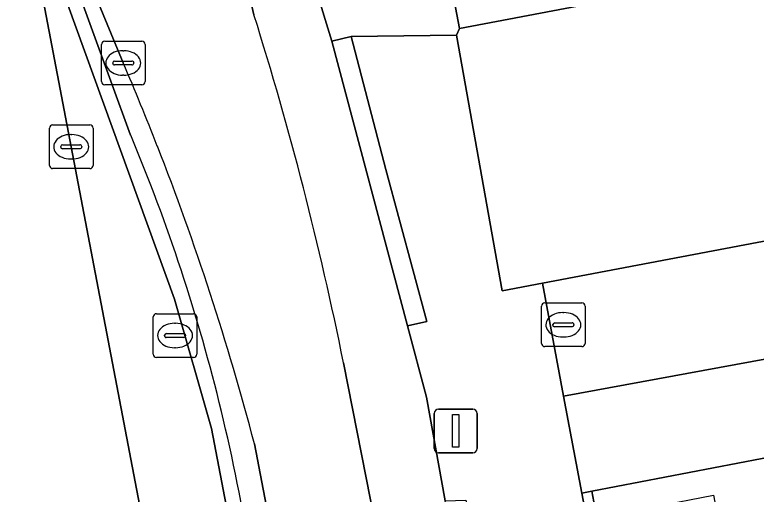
# Model space of a CAD drawing. Extents: x 159262 to 160143, y 383399 to 384319.
# Drawn here: x 159300.39 to 159317.37, y 383862.6 to 383873.58 of the extents above; entities that cross this region are included whole.
import ezdxf

# ---------------------------------------------------------------- set-up
doc = ezdxf.new("R2010")
doc.units = 0
for name, color, linetype in [('IMGEO_Berm_groen', 7, 'Continuous'), ('IMGEO_Brandkraan', 7, 'Continuous'), ('IMGEO_Erf', 7, 'Continuous'), ('IMGEO_Groenvoorziening', 7, 'Continuous'), ('IMGEO_Haag', 7, 'Continuous'), ('IMGEO_Kolk', 7, 'Continuous'), ('IMGEO_Lichtmast', 7, 'Continuous'), ('IMGEO_Pand', 7, 'Continuous'), ('IMGEO_Rijbaan_lokaal_gesloten', 7, 'Continuous'), ('IMGEO_Rijbaan_lokaal_open', 7, 'Continuous'), ('IMGEO_Rijbaan_regionaal_gesloten', 7, 'Continuous'), ('IMGEO_Rioolput', 7, 'Continuous'), ('IMGEO_Voetpad_open', 7, 'Continuous')]:
    doc.layers.add(name, color=color, linetype=linetype)

msp = doc.modelspace()

# ---------------------------------------------------------------- linework, layer by layer
at = {"layer": 'IMGEO_Berm_groen'}
for points in [[(159300.668, 383875.89), (159301.684, 383870.559), (159305.298, 383851.601), (159308.807, 383833.455), (159312.065, 383816.27), (159313.356, 383809.503), (159318.245, 383783.881), (159321.342, 383767.668), (159321.513, 383766.682), (159322.954, 383766.957), (159320.139, 383784.999), (159317.424, 383802.205), (159316.588, 383807.359), (159316.083, 383810.325), (159315.304, 383814.483), (159311.272, 383835.538), (159307.998, 383852.69), (159305.88, 383863.75)], [(159302.875, 383872.48), (159301.405, 383876.036)], [(159305.782, 383861.189), (159315.649, 383810.084), (159322.585, 383766.955), (159322.047, 383766.911), (159313.799, 383809.591), (159315.234, 383809.973), (159314.42, 383814.315), (159310.388, 383835.369), (159307.114, 383852.521), (159304.897, 383864.099), (159304.05, 383867.063), (159301.384, 383874.434), (159301.691, 383874.543), (159303.045, 383870.823)]]:
    msp.add_lwpolyline(points, dxfattribs=at)
for centre, radius, start, end in [((159244.082, 383847.239), 63.982, 21.3924, 23.23455), ((159264.432, 383854.612), 41.878, 18.2647, 22.7741), ((159246.013, 383848.023), 61.899, 14.71884, 21.36879), ((159264.751, 383854.741), 41.535, 8.931, 18.2339)]:
    msp.add_arc(centre, radius, start, end, dxfattribs=at)
at = {"layer": 'IMGEO_Brandkraan'}
for p, q in [((159312.456, 383866.053), (159312.456, 383866.905)), ((159312.531, 383866.979), (159313.383, 383866.979)), ((159313.457, 383866.905), (159313.457, 383866.053)), ((159312.944, 383866.759), (159312.969, 383866.759)), ((159312.715, 383866.473), (159312.715, 383866.485)), ((159313.153, 383866.436), (159312.755, 383866.436)), ((159312.758, 383866.522), (159313.156, 383866.522)), ((159313.199, 383866.485), (159313.199, 383866.473)), ((159312.967, 383866.199), (159312.942, 383866.199)), ((159313.383, 383865.979), (159312.531, 383865.979))]:
    msp.add_line(p, q, dxfattribs=at)
for points in [[(159312.456, 383866.053), (159312.456, 383866.905)], [(159312.531, 383866.979), (159313.383, 383866.979)], [(159313.457, 383866.905), (159313.457, 383866.053)], [(159313.383, 383865.979), (159312.531, 383865.979)]]:
    msp.add_lwpolyline(points, dxfattribs=at)
for centre, radius, start, end in [((159312.533, 383866.903), 0.0765, 91.552, 178.448), ((159312.533, 383866.903), 0.0765, 91.552, 178.448), ((159313.381, 383866.903), 0.0765, 1.552, 88.448), ((159313.381, 383866.903), 0.0765, 1.552, 88.448), ((159312.755, 383866.482), 0.0403, 85.8775, 175.7526), ((159312.752, 383866.472), 0.0366, 178.938, 274.7102), ((159313.156, 383866.479), 0.043, 264.8664, 352.4533), ((159313.16, 383866.484), 0.0386, 1.7309, 96.639), ((159312.533, 383866.055), 0.0765, 181.552, 268.448), ((159312.533, 383866.055), 0.0765, 181.552, 268.448), ((159313.381, 383866.055), 0.0765, 271.552, 358.448), ((159313.381, 383866.055), 0.0765, 271.552, 358.448)]:
    msp.add_arc(centre, radius, start, end, dxfattribs=at)
for centre, major_axis, ratio, start_param, end_param in [((159312.943, 383866.479), (-0.387, 0.002), 0.722429, 4.712389, 7.853982), ((159312.968, 383866.479), (-0.39, 0.002), 0.717154, 1.570796, 4.712389)]:
    msp.add_ellipse(centre, major_axis=major_axis, ratio=ratio, start_param=start_param, end_param=end_param, dxfattribs=at)
at = {"layer": 'IMGEO_Erf'}
msp.add_lwpolyline([(159295.809, 383950.222), (159309.755, 383877.603), (159310.579, 383873.273), (159315.702, 383874.25)], dxfattribs=at)
at = {"layer": 'IMGEO_Groenvoorziening'}
msp.add_lwpolyline([(159303.045, 383870.823), (159301.691, 383874.543), (159301.384, 383874.434), (159304.05, 383867.063), (159304.897, 383864.099), (159307.114, 383852.521), (159310.388, 383835.369), (159314.42, 383814.315), (159315.234, 383809.973), (159313.799, 383809.591), (159322.047, 383766.911), (159322.585, 383766.955), (159315.649, 383810.084), (159305.782, 383861.189)], dxfattribs=at)
msp.add_lwpolyline([(159335.525, 383868.99), (159312.96, 383864.841), (159313.382, 383862.621), (159313.609, 383862.665), (159335.903, 383866.948)], close=True, dxfattribs=at)
for centre, radius, start, end in [((159264.432, 383854.612), 41.878, 18.2647, 22.7741), ((159264.751, 383854.741), 41.535, 8.931, 18.2339)]:
    msp.add_arc(centre, radius, start, end, dxfattribs=at)
at = {"layer": 'IMGEO_Haag'}
msp.add_lwpolyline([(159303.045, 383870.823), (159301.691, 383874.543), (159301.384, 383874.434), (159304.05, 383867.063), (159304.897, 383864.099), (159307.114, 383852.521), (159310.388, 383835.369), (159314.42, 383814.315), (159315.234, 383809.973), (159313.799, 383809.591), (159322.047, 383766.911), (159322.585, 383766.955), (159315.649, 383810.084)], dxfattribs=at)
for centre, radius, start, end in [((159264.432, 383854.612), 41.878, 18.2647, 22.7741), ((159264.751, 383854.741), 41.535, 8.931, 18.2339)]:
    msp.add_arc(centre, radius, start, end, dxfattribs=at)
at = {"layer": 'IMGEO_Kolk'}
for p, q in [((159302.375, 383872.055), (159302.375, 383872.907)), ((159302.45, 383872.981), (159303.302, 383872.981)), ((159303.376, 383872.907), (159303.376, 383872.055)), ((159302.863, 383872.761), (159302.888, 383872.761)), ((159302.634, 383872.475), (159302.634, 383872.487)), ((159302.677, 383872.524), (159303.075, 383872.524)), ((159303.118, 383872.487), (159303.118, 383872.475)), ((159303.072, 383872.438), (159302.674, 383872.438)), ((159302.886, 383872.201), (159302.861, 383872.201)), ((159303.302, 383871.981), (159302.45, 383871.981)), ((159301.183, 383870.133), (159301.183, 383870.985)), ((159301.258, 383871.059), (159302.11, 383871.059)), ((159302.184, 383870.985), (159302.184, 383870.133)), ((159301.671, 383870.839), (159301.696, 383870.839)), ((159301.442, 383870.553), (159301.442, 383870.565)), ((159301.88, 383870.516), (159301.482, 383870.516)), ((159301.485, 383870.602), (159301.883, 383870.602)), ((159301.926, 383870.565), (159301.926, 383870.553)), ((159301.694, 383870.279), (159301.669, 383870.279)), ((159302.11, 383870.059), (159301.258, 383870.059))]:
    msp.add_line(p, q, dxfattribs=at)
for points in [[(159302.375, 383872.055), (159302.375, 383872.907)], [(159302.45, 383872.981), (159303.302, 383872.981)], [(159303.376, 383872.907), (159303.376, 383872.055)], [(159303.302, 383871.981), (159302.45, 383871.981)], [(159301.183, 383870.133), (159301.183, 383870.985)], [(159301.258, 383871.059), (159302.11, 383871.059)], [(159302.184, 383870.985), (159302.184, 383870.133)], [(159302.11, 383870.059), (159301.258, 383870.059)]]:
    msp.add_lwpolyline(points, dxfattribs=at)
for centre, radius, start, end in [((159302.452, 383872.905), 0.0765, 91.552, 178.448), ((159302.452, 383872.905), 0.0765, 91.552, 178.448), ((159303.3, 383872.905), 0.0765, 1.552, 88.448), ((159303.3, 383872.905), 0.0765, 1.552, 88.448), ((159302.674, 383872.484), 0.0403, 85.8775, 175.7526), ((159303.079, 383872.486), 0.0386, 1.7309, 96.639), ((159302.671, 383872.474), 0.0366, 178.938, 274.7102), ((159303.075, 383872.481), 0.043, 264.8664, 352.4533), ((159302.452, 383872.057), 0.0765, 181.552, 268.448), ((159302.452, 383872.057), 0.0765, 181.552, 268.448), ((159303.3, 383872.057), 0.0765, 271.552, 358.448), ((159303.3, 383872.057), 0.0765, 271.552, 358.448), ((159301.26, 383870.983), 0.0765, 91.552, 178.448), ((159301.26, 383870.983), 0.0765, 91.552, 178.448), ((159302.108, 383870.983), 0.0765, 1.552, 88.448), ((159302.108, 383870.983), 0.0765, 1.552, 88.448), ((159301.482, 383870.562), 0.0403, 85.8775, 175.7526), ((159301.479, 383870.552), 0.0366, 178.938, 274.7102), ((159301.883, 383870.559), 0.043, 264.8664, 352.4533), ((159301.887, 383870.564), 0.0386, 1.7309, 96.639), ((159301.26, 383870.135), 0.0765, 181.552, 268.448), ((159301.26, 383870.135), 0.0765, 181.552, 268.448), ((159302.108, 383870.135), 0.0765, 271.552, 358.448), ((159302.108, 383870.135), 0.0765, 271.552, 358.448)]:
    msp.add_arc(centre, radius, start, end, dxfattribs=at)
for centre, major_axis, ratio, start_param, end_param in [((159302.862, 383872.481), (-0.387, 0.002), 0.722429, 4.712389, 7.853982), ((159302.887, 383872.481), (-0.39, 0.002), 0.717154, 1.570796, 4.712389), ((159301.67, 383870.559), (-0.387, 0.002), 0.722429, 4.712389, 7.853982), ((159301.695, 383870.559), (-0.39, 0.002), 0.717154, 1.570796, 4.712389)]:
    msp.add_ellipse(centre, major_axis=major_axis, ratio=ratio, start_param=start_param, end_param=end_param, dxfattribs=at)
at = {"layer": 'IMGEO_Lichtmast'}
for p, q in [((159310.095, 383864.547), (159310.885, 383864.547)), ((159310.885, 383864.547), (159310.095, 383864.547)), ((159309.995, 383863.647), (159309.995, 383864.447)), ((159309.995, 383864.447), (159309.995, 383863.647)), ((159310.985, 383864.447), (159310.985, 383863.647)), ((159310.985, 383863.647), (159310.985, 383864.447)), ((159310.885, 383863.547), (159310.095, 383863.547)), ((159310.095, 383863.547), (159310.885, 383863.547))]:
    msp.add_line(p, q, dxfattribs=at)
msp.add_lwpolyline([(159310.415, 383864.422), (159310.565, 383864.422), (159310.565, 383863.672), (159310.415, 383863.672), (159310.415, 383864.422)], dxfattribs=at)
for centre, start, end in [((159310.095, 383864.447), 90, 180), ((159310.095, 383864.447), 90, 180), ((159310.885, 383864.447), 0, 90), ((159310.885, 383864.447), 360, 90), ((159310.095, 383863.647), 180, 270), ((159310.095, 383863.647), 180, 270), ((159310.885, 383863.647), 270, 0), ((159310.885, 383863.647), 270, 0)]:
    msp.add_arc(centre, 0.1, start, end, dxfattribs=at)
at = {"layer": 'IMGEO_Pand'}
msp.add_lwpolyline([(159315.504, 383856.284), (159316.414, 383851.6), (159315.769, 383851.474), (159316.444, 383847.985), (159318.948, 383848.455), (159320.743, 383843.189), (159323.306, 383844.057), (159324.228, 383839.323), (159325.065, 383835.022), (159341.456, 383838.196), (159335.903, 383866.948), (159313.609, 383862.665), (159313.726, 383862.057), (159316.397, 383862.572), (159317.085, 383858.975)], dxfattribs=at)
at = {"layer": 'IMGEO_Rijbaan_lokaal_gesloten'}
for points in [[(159311.396, 383856.537), (159310.248, 383862.443), (159309.824, 383864.824), (159309.389, 383866.455), (159307.656, 383872.978), (159307.292, 383874.155), (159306.334, 383878.266), (159304.648, 383887.128), (159302.679, 383886.702)], [(159301.971, 383886.489), (159304.106, 383881.843), (159304.961, 383877.492), (159305.87, 383873.584)], [(159307.922, 383865.606), (159312.048, 383844.632), (159316.297, 383822.528), (159317.816, 383822.853), (159313.541, 383844.77), (159313.522, 383844.866), (159312.523, 383850.482), (159312.211, 383852.157), (159311.396, 383856.537)]]:
    msp.add_lwpolyline(points, dxfattribs=at)
msp.add_arc((159231.175, 383850.119), 78.294, 11.40866, 17.43982, dxfattribs=at)
at = {"layer": 'IMGEO_Rijbaan_lokaal_open'}
for points in [[(159305.87, 383873.584), (159304.961, 383877.492), (159304.106, 383881.843), (159301.971, 383886.489), (159301.019, 383888.528), (159297.197, 383896.926), (159296.639, 383898.589), (159297.941, 383890.368), (159298.805, 383885.554), (159300.668, 383875.89)], [(159301.405, 383876.036), (159302.875, 383872.48)], [(159316.297, 383822.528), (159312.048, 383844.632), (159307.922, 383865.606)], [(159305.88, 383863.75), (159307.998, 383852.69), (159311.272, 383835.538), (159315.304, 383814.483), (159316.083, 383810.325), (159316.588, 383807.359), (159317.424, 383802.205), (159320.139, 383784.999), (159322.954, 383766.957), (159323.122, 383765.878), (159324.407, 383757.692), (159325.851, 383750), (159328.1, 383738.016), (159331.856, 383718.365), (159336.016, 383696.703), (159339.221, 383679.999), (159340.401, 383673.929), (159342.02, 383665.933), (159342.067, 383665.703), (159342.379, 383664.493)], [(159341.456, 383838.196), (159325.065, 383835.022), (159324.228, 383839.323), (159322.184, 383838.933), (159320.743, 383843.189), (159318.948, 383848.455), (159316.444, 383847.985), (159315.769, 383851.474), (159313.726, 383862.057), (159313.609, 383862.665), (159313.382, 383862.621), (159317.314, 383841.912), (159318.502, 383842.307), (159321.31, 383833.897), (159319.669, 383833.551), (159321.634, 383823.314), (159326.463, 383824.191), (159326.544, 383823.626), (159321.047, 383822.509), (159321.47, 383820.357), (159321.571, 383819.84), (159322.106, 383816.861)]]:
    msp.add_lwpolyline(points, dxfattribs=at)
msp.add_lwpolyline([(159334.397, 383882.722), (159328.559, 383881.593), (159328.749, 383880.666), (159328.413, 383880.578), (159329.077, 383877.128), (159319.475, 383874.969), (159315.702, 383874.25), (159310.579, 383873.273), (159310.508, 383873.119), (159311.553, 383867.258), (159312.476, 383867.433), (159336.505, 383871.985), (159335.897, 383874.965), (159335.77, 383875.636)], close=True, dxfattribs=at)
for centre, radius, start, end in [((159231.175, 383850.119), 78.294, 11.40866, 17.43982), ((159244.082, 383847.239), 63.982, 21.3924, 23.23455), ((159246.013, 383848.023), 61.899, 14.71884, 21.36879)]:
    msp.add_arc(centre, radius, start, end, dxfattribs=at)
at = {"layer": 'IMGEO_Rijbaan_regionaal_gesloten'}
msp.add_lwpolyline([(159308.807, 383833.455), (159305.298, 383851.601), (159301.684, 383870.559), (159300.668, 383875.89), (159298.805, 383885.554)], dxfattribs=at)
at = {"layer": 'IMGEO_Rioolput'}
for p, q in [((159303.636, 383866.733), (159304.488, 383866.733)), ((159303.561, 383865.807), (159303.561, 383866.659)), ((159304.562, 383866.659), (159304.562, 383865.807)), ((159304.049, 383866.513), (159304.074, 383866.513)), ((159303.82, 383866.227), (159303.82, 383866.239)), ((159303.863, 383866.276), (159304.261, 383866.276)), ((159304.304, 383866.239), (159304.304, 383866.227)), ((159304.258, 383866.19), (159303.86, 383866.19)), ((159304.072, 383865.953), (159304.047, 383865.953)), ((159304.488, 383865.733), (159303.636, 383865.733))]:
    msp.add_line(p, q, dxfattribs=at)
for points in [[(159303.636, 383866.733), (159304.488, 383866.733)], [(159303.561, 383865.807), (159303.561, 383866.659)], [(159304.562, 383866.659), (159304.562, 383865.807)], [(159304.488, 383865.733), (159303.636, 383865.733)]]:
    msp.add_lwpolyline(points, dxfattribs=at)
for centre, radius, start, end in [((159303.638, 383866.657), 0.0765, 91.552, 178.448), ((159303.638, 383866.657), 0.0765, 91.552, 178.448), ((159304.486, 383866.657), 0.0765, 1.552, 88.448), ((159304.486, 383866.657), 0.0765, 1.552, 88.448), ((159303.86, 383866.236), 0.0403, 85.8775, 175.7526), ((159303.857, 383866.226), 0.0366, 178.938, 274.7102), ((159304.261, 383866.233), 0.043, 264.8664, 352.4533), ((159304.265, 383866.238), 0.0386, 1.7309, 96.639), ((159303.638, 383865.809), 0.0765, 181.552, 268.448), ((159303.638, 383865.809), 0.0765, 181.552, 268.448), ((159304.486, 383865.809), 0.0765, 271.552, 358.448), ((159304.486, 383865.809), 0.0765, 271.552, 358.448)]:
    msp.add_arc(centre, radius, start, end, dxfattribs=at)
for centre, major_axis, ratio, start_param, end_param in [((159304.048, 383866.233), (-0.387, 0.002), 0.722429, 4.712389, 7.853982), ((159304.073, 383866.233), (-0.39, 0.002), 0.717154, 1.570796, 4.712389)]:
    msp.add_ellipse(centre, major_axis=major_axis, ratio=ratio, start_param=start_param, end_param=end_param, dxfattribs=at)
at = {"layer": 'IMGEO_Voetpad_open'}
for points in [[(159293.61, 383945.127), (159304.648, 383887.128), (159306.334, 383878.266), (159307.292, 383874.155), (159307.656, 383872.978), (159308.096, 383873.084), (159310.508, 383873.119), (159310.579, 383873.273), (159309.755, 383877.603), (159295.809, 383950.222)], [(159351.349, 383871.798), (159351.327, 383871.914), (159351.177, 383872.768), (159350.877, 383874.361), (159349.855, 383874.169), (159349.117, 383878.093), (159346.631, 383877.015), (159347.229, 383873.971), (159346.736, 383873.892), (159346.595, 383873.869), (159336.505, 383871.985), (159312.476, 383867.433), (159312.96, 383864.841), (159335.525, 383868.99), (159342.623, 383870.295)]]:
    msp.add_lwpolyline(points, dxfattribs=at)
for points in [[(159309.389, 383866.455), (159309.827, 383866.555), (159308.887, 383870.04), (159308.096, 383873.084), (159307.656, 383872.978)], [(159317.314, 383841.912), (159313.382, 383862.621), (159312.96, 383864.841), (159312.476, 383867.433), (159311.553, 383867.258), (159310.508, 383873.119), (159308.096, 383873.084), (159308.887, 383870.04), (159309.827, 383866.555), (159309.389, 383866.455), (159309.824, 383864.824), (159310.248, 383862.443), (159310.72, 383862.457), (159311.834, 383856.559), (159311.396, 383856.537), (159312.211, 383852.157), (159312.628, 383852.221), (159314.061, 383844.86), (159313.541, 383844.77), (159317.816, 383822.853), (159318.307, 383822.949), (159321.047, 383822.509)]]:
    msp.add_lwpolyline(points, close=True, dxfattribs=at)

doc.saveas('drawing.dxf')
